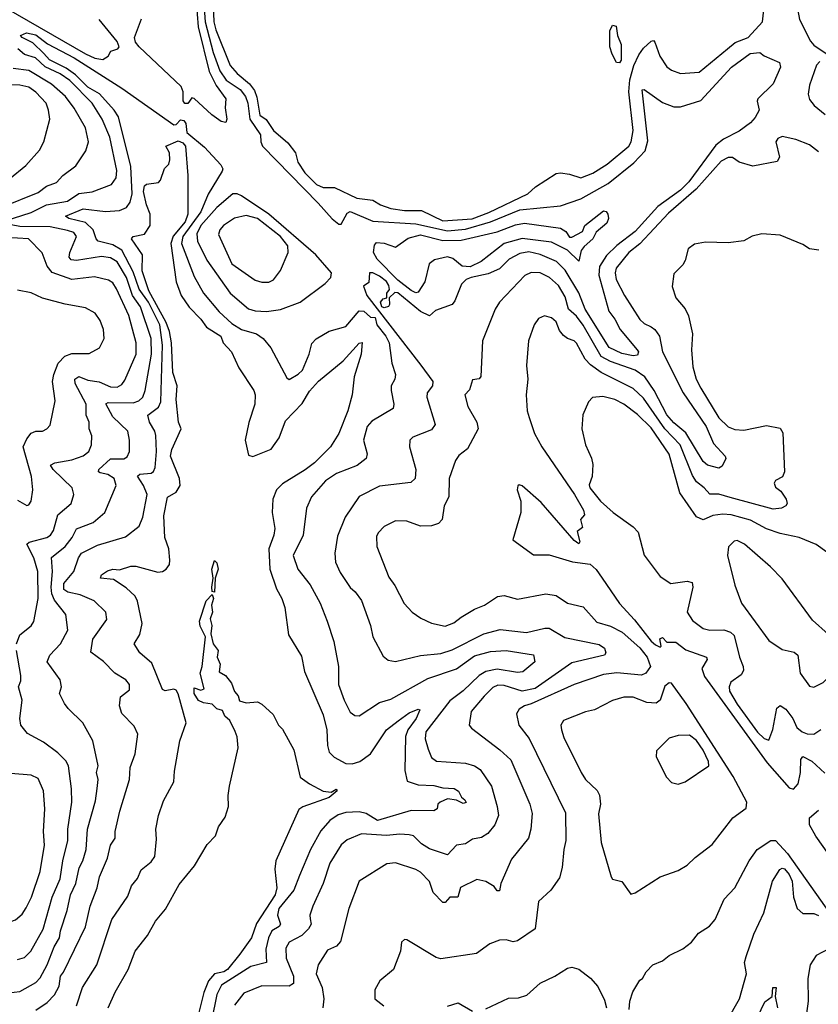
# Model space of a CAD drawing. Extents: x 1552294 to 1694791, y 811929 to 917222.
# Tile 312 of 643: x 1610594 to 1614124, y 899491 to 903844. Entities that reach past the tile are written whole.
import ezdxf

# ---------------------------------------------------------------- set-up
doc = ezdxf.new("R2010")
doc.units = 0

msp = doc.modelspace()

# ---------------------------------------------------------------- linework, layer by layer
at = {"layer": '0CON10XD'}
for points in [[(1614155, 904250), (1614095, 904104.2), (1614062.5, 903977.5), (1614044.3, 903945), (1614033.8, 903885), (1614041.5, 903845), (1614089.3, 903749.3), (1614105, 903731.9), (1614159.2, 903695)], [(1611447, 903945), (1611452.3, 903835), (1611460.4, 903799.6), (1611525, 903641.8), (1611555, 903605.9), (1611610.2, 903560.2), (1611631.9, 903531.9), (1611642.5, 903502.5), (1611655, 903422.1), (1611682.8, 903402.8), (1611716.2, 903355), (1611779.7, 903299.7), (1611813.3, 903255), (1611823.8, 903215), (1611855, 903166.7), (1611905.7, 903115), (1611935, 903102.1), (1611985, 903102), (1612084.3, 903055), (1612155, 903045.8), (1612188.6, 903025), (1612235, 903010.2), (1612295, 903001.3), (1612370.2, 903000.2), (1612465, 902955.4), (1612594, 902964), (1612668.2, 902991.8), (1612839.4, 903075), (1612874.1, 903105.9), (1612965, 903164), (1612985, 903167.5), (1613025, 903161.2), (1613075, 903145.8), (1613126.9, 903165), (1613191.2, 903205), (1613287.3, 903285), (1613297.4, 903305), (1613306, 903355), (1613287, 903525), (1613291.2, 903578.8), (1613308.8, 903641.2), (1613330.8, 903689.2), (1613351.2, 903718.8), (1613385, 903748.8), (1613395, 903752.2), (1613402.2, 903745), (1613423.8, 903683.8), (1613455, 903635.6), (1613475, 903620.6), (1613515, 903606.2), (1613597.8, 903612.2), (1613722.9, 903715), (1613757.1, 903742.9), (1613813.8, 903765), (1613877.6, 903835), (1613886.8, 903913.2)], [(1611373.5, 903925), (1611382.4, 903812.4), (1611431, 903615), (1611462.8, 903552.8), (1611504.7, 903495), (1611501.9, 903455), (1611509.7, 903405), (1611505, 903390)], [(1611408.5, 903915), (1611413.6, 903835), (1611448.8, 903698.8), (1611478.5, 903618.5), (1611506.4, 903576.4), (1611568.6, 903535), (1611592.5, 903505), (1611602.7, 903475), (1611611.9, 903405), (1611658.6, 903335), (1611659.2, 903305), (1611666.8, 903285), (1611913.1, 903033.1), (1611975, 902964), (1612005, 902940.3), (1612015, 902940.5), (1612041.5, 902988.5), (1612055, 902996), (1612155, 902952.8), (1612345, 902942.2), (1612485, 902910.9), (1612565, 902917.4), (1612675, 902951.2), (1612805, 903003.7), (1612985, 903021.4), (1613075, 903052.3), (1613195, 903120.6), (1613308.3, 903211.7), (1613359.3, 903265), (1613371.2, 903308.8), (1613346.1, 903533.9), (1613355, 903535.6), (1613435, 903478.2), (1613485, 903458.9), (1613515, 903458.5), (1613605, 903487.3), (1613741, 903635), (1613822.9, 903695), (1613865, 903699.4), (1613885, 903684.4), (1613952.7, 903655), (1613956.3, 903635), (1613925, 903560.5), (1613857.1, 903495), (1613854, 903484), (1613862.6, 903445), (1613845, 903411.9), (1613825, 903388.8), (1613775, 903351.1), (1613704.4, 903315.6), (1613670.5, 903289.5), (1613552, 903128)], [(1610534.3, 903895), (1610885, 903694.1), (1610925.4, 903674.6), (1610962, 903668), (1610985, 903683.3), (1610996.7, 903705), (1611027.5, 903715), (1611033.8, 903725), (1611025, 903747.3), (1610944.7, 903845)], [(1611505, 903390), (1611485, 903394.1), (1611443.1, 903423.1), (1611365, 903495.9), (1611355, 903498.7), (1611336.8, 903473.2), (1611323.5, 903473.5), (1611316.7, 903485), (1611317, 903525), (1611308.4, 903548.4), (1611121.6, 903725), (1611106.2, 903745), (1611100.9, 903765), (1611132.4, 903847.6)], [(1613245, 903653.3), (1613232.5, 903655), (1613212.3, 903692.3), (1613203.3, 903725), (1613202.5, 903795), (1613215, 903820), (1613230, 903815), (1613236.2, 903775), (1613253.3, 903735), (1613252.5, 903665), (1613245, 903653.3)], [(1610664.6, 899465), (1610715, 899498), (1610747.2, 899532.8), (1610768.9, 899571.1), (1610774.2, 899615), (1610787.6, 899632.4), (1610885, 899834), (1610904.8, 899925.2), (1610936.2, 900005), (1610946.7, 900055), (1610982.5, 900137.5), (1610995, 900194.2), (1611015.3, 900225), (1611016.2, 900255), (1611036, 900345), (1611079.6, 900485), (1611082.7, 900537.3), (1611105, 900597.5), (1611116.7, 900685), (1611100.5, 900720.5), (1611045, 900776.7), (1611035, 900810), (1611039.7, 900850.3), (1611078.9, 900881.1), (1611079.4, 900905), (1611062.9, 900925), (1611015, 900955.5), (1610965, 901006.4), (1610908.2, 901048.2), (1610917.7, 901105), (1610978.5, 901191.5), (1610974.5, 901225), (1610922.9, 901275), (1610861.7, 901301.7), (1610806.5, 901313.5), (1610788.9, 901325), (1610788.8, 901351.2), (1610834, 901405), (1610853.6, 901465), (1610866.8, 901485), (1610938.6, 901521.4), (1611062.4, 901557.6), (1611122.2, 901605), (1611138.9, 901645), (1611156.9, 901745), (1611141.3, 901785), (1611114.2, 901825.8), (1611124.5, 901835.5), (1611175, 901839.1), (1611185, 901846.7), (1611192.1, 901865), (1611198.4, 901935), (1611195.8, 902005.7), (1611191.8, 902025), (1611167.5, 902065), (1611160.9, 902095), (1611208.2, 902131.8), (1611218.1, 902155), (1611225.9, 902405), (1611213.2, 902495), (1611163.1, 902595), (1611122.7, 902652.7), (1611095, 902728.8), (1611045.4, 902825.4), (1611005, 902848.9), (1610940.9, 902865), (1610931.8, 902875), (1610918.5, 902915), (1610885, 902947.5), (1610811.4, 902965), (1610797.1, 902975), (1610875, 903008.2), (1610973.7, 902996.3), (1611035, 903001.1), (1611065.6, 903014.4), (1611082.3, 903037.7), (1611091.7, 903075), (1611085, 903195.8), (1611031.1, 903415), (1611011.5, 903445), (1610946.5, 903516.5), (1610895, 903546.7), (1610840.5, 903600.5), (1610799.8, 903629.8), (1610725, 903667), (1610700.6, 903695), (1610651.5, 903741.5), (1610604.2, 903765), (1610597.5, 903775), (1610624.2, 903785.8), (1610665, 903777.9), (1610717.1, 903737.1), (1610834.7, 903675), (1611045, 903540.9), (1611275, 903380), (1611285, 903380.2), (1611305, 903401.7), (1611319.3, 903399.3), (1611328.6, 903385), (1611333.4, 903345), (1611410.7, 903280.7), (1611482.7, 903202.7), (1611491.5, 903185), (1611489.1, 903175), (1611427, 903073), (1611395.1, 902995), (1611315.6, 902885), (1611309.7, 902855), (1611365, 902708.2), (1611405.9, 902635), (1611475, 902552.4), (1611531, 902501), (1611575, 902475.2), (1611641.1, 902455), (1611670, 902435), (1611703.9, 902393.9), (1611775, 902261.2), (1611785, 902254), (1611825, 902276.4), (1611843.8, 902295), (1611873.8, 902365), (1611885, 902412), (1611905, 902432.5), (1611962.3, 902467.7), (1612035, 902487.9), (1612095, 902556.7), (1612115, 902555.6), (1612145, 902529.7), (1612165, 902527.3), (1612172, 902495), (1612211.9, 902445), (1612227.1, 902415), (1612238.5, 902325), (1612255.5, 902275), (1612252.5, 902255), (1612236.1, 902225), (1612235.3, 902205), (1612248.2, 902145), (1612244.4, 902125), (1612150.4, 902069.6), (1612130.5, 902045), (1612113.2, 901985), (1612130, 901925), (1612125.8, 901904.2), (1612085, 901873.2), (1611995, 901837.3), (1611945.6, 901805), (1611884.4, 901735), (1611861.5, 901685), (1611846.8, 901565), (1611802.1, 901475), (1611822.9, 901415), (1611877.3, 901345), (1611922.5, 901265), (1611952.7, 901185), (1611982.9, 901095), (1612003.5, 900985), (1612002.7, 900905), (1612027.9, 900835), (1612055, 900781.9), (1612075, 900767.8), (1612095, 900766.9), (1612184.7, 900825.3), (1612235, 900840), (1612398, 900932), (1612525, 900974.8), (1612605, 901031), (1612675, 901050), (1612745, 901055.8), (1612865, 901035.6), (1612871.2, 901005), (1612818.5, 900961.5), (1612795, 900957.5), (1612705, 900972.8), (1612655, 900961.6), (1612624.9, 900945.1), (1612555, 900876.5), (1612495, 900833.2), (1612389.4, 900695), (1612386.9, 900665), (1612399.4, 900619.4), (1612415, 900581.4), (1612435.9, 900565.9), (1612565, 900557.6), (1612605, 900545.3), (1612628.8, 900528.8), (1612679.2, 900455), (1612704.5, 900365.5), (1612710, 900325), (1612694.6, 900285), (1612664, 900246), (1612635, 900228.2), (1612595, 900220.5), (1612565, 900200), (1612524.2, 900195), (1612485, 900152.2), (1612405, 900178.5), (1612370.4, 900200.4), (1612335, 900235.4), (1612315, 900240.8), (1612275, 900243.3), (1612215, 900236.4), (1612105, 900244.6), (1612041.7, 900218.3), (1612014.8, 900195.2), (1611965.3, 900115), (1611936, 900025), (1611890.3, 899925), (1611877.1, 899885), (1611878.3, 899868.3), (1611881.8, 899845), (1611870.4, 899825), (1611841.2, 899795), (1611785.5, 899765), (1611771.1, 899738.9), (1611772, 899695), (1611804.2, 899615), (1611805, 899582.9), (1611785, 899570.3), (1611665, 899572), (1611585, 899539.3), (1611543.5, 899486.5)], [(1610529.4, 902955), (1610645, 902992), (1610711.8, 903025), (1610805, 903041.9), (1610855, 903075.7), (1610915, 903083.7), (1611000.5, 903115), (1611020, 903145), (1611022.8, 903177.2), (1610993, 903325), (1610958, 903405), (1610914.8, 903475), (1610815, 903575.7), (1610773.1, 903605), (1610706.1, 903636.1), (1610663.9, 903675), (1610615, 903690.6), (1610585.8, 903715.8)], [(1614130.9, 903659.1), (1614116.4, 903643.6), (1614085.3, 903555), (1614079.2, 903515), (1614085, 903492), (1614105.5, 903465), (1614154.5, 903425)], [(1610835, 903453.1), (1610796.1, 903505), (1610735, 903559.8), (1610635, 903620), (1610565, 903628.7)], [(1610549.2, 903140.8), (1610620.6, 903199.4), (1610682.2, 903267.8), (1610700.6, 903305), (1610726.5, 903405), (1610721.9, 903445), (1610710.6, 903475), (1610665, 903524.5), (1610635, 903545.3), (1610595, 903554.6), (1610555, 903556.9)], [(1610515, 903014.8), (1610675, 903079.7), (1610712.2, 903107.8), (1610756.9, 903125), (1610785, 903155.5), (1610841.7, 903198.2), (1610886.9, 903265), (1610898.5, 903305), (1610885, 903366.9), (1610835, 903453.1)], [(1610845, 899484.4), (1610870.9, 899565), (1610934.8, 899665.2), (1611002, 899865), (1611071.3, 899968.7), (1611087.5, 900015), (1611115, 900047.1), (1611131.2, 900085), (1611175, 900121.1), (1611190.9, 900145), (1611198.9, 900221.1), (1611195.5, 900265), (1611207.3, 900325), (1611229.8, 900390.2), (1611275.5, 900475), (1611278.7, 900521.3), (1611301.9, 900655), (1611329.6, 900735), (1611295, 900862.9), (1611285, 900880), (1611275, 900883.8), (1611236.5, 900876.5), (1611225, 900882.6), (1611178.6, 900998.6), (1611124.5, 901045), (1611099.6, 901085), (1611125, 901125.6), (1611134.8, 901175), (1611115, 901273.8), (1611104.6, 901295), (1611065, 901331.5), (1611008.8, 901368.8), (1610951.2, 901375), (1610955, 901390), (1610982.2, 901407.8), (1611005, 901414.4), (1611035, 901412.5), (1611085, 901428.2), (1611107.9, 901427.9), (1611205, 901401.1), (1611225, 901404), (1611241.5, 901415), (1611256.1, 901435), (1611257.5, 901455), (1611252.9, 901505), (1611235.9, 901555), (1611231, 901651), (1611246.9, 901733.1), (1611285.3, 901755), (1611303.5, 901785), (1611300, 901815), (1611260.6, 901915), (1611266.6, 901943.4), (1611307.3, 902035), (1611295.3, 902065), (1611285.3, 902165), (1611289.4, 902225), (1611270.5, 902285), (1611264.9, 902415), (1611256.8, 902465), (1611241.7, 902505), (1611164.5, 902645), (1611135.9, 902734.1), (1611136.5, 902805), (1611088.9, 902875), (1611095, 902885.5), (1611145, 902895.7), (1611170, 902935), (1611170, 902985), (1611154, 903025), (1611141.6, 903085), (1611145, 903110), (1611155, 903116.7), (1611207.5, 903125), (1611215.9, 903134.1), (1611234.1, 903185.9), (1611252.5, 903205), (1611258, 903225), (1611255.7, 903255), (1611240, 903285), (1611295, 903308.8), (1611315, 903300.5), (1611326.9, 903285), (1611337.5, 903155), (1611336.9, 902985), (1611325, 902950.7), (1611273, 902887), (1611261.8, 902855), (1611285.7, 902685), (1611307.5, 902625), (1611343.1, 902573.1), (1611395, 902520), (1611420.4, 902485), (1611483.4, 902445), (1611494.1, 902415), (1611530, 902375), (1611562.7, 902305), (1611628.8, 902205), (1611634.6, 902185), (1611633.4, 902145), (1611606.3, 902063.7), (1611591.3, 901985), (1611605, 901918.6), (1611625, 901912.3), (1611705, 901945.8), (1611740.6, 901995), (1611769.1, 902070.9), (1611842.3, 902147.7), (1611875, 902202.4), (1611914.7, 902245.3), (1612024.5, 902335.5), (1612095, 902414.3), (1612107.3, 902417.3), (1612102.9, 902365), (1612072.5, 902265), (1612064.3, 902185), (1612044.6, 902115), (1612004.1, 902015), (1611968.5, 901955), (1611897.4, 901885), (1611856.6, 901853.4), (1611755, 901791.6), (1611728.9, 901765), (1611712.6, 901725), (1611710, 901665), (1611721.3, 901595), (1611717.7, 901565), (1611695.2, 901505), (1611699.6, 901415), (1611728.5, 901328.5), (1611753.1, 901285), (1611765.9, 901245.9), (1611782.7, 901125), (1611839.5, 901029.5), (1611852.2, 900962.2), (1611935, 900770.8), (1611951.8, 900705), (1611954.7, 900634.7), (1611962.5, 900605), (1611983.5, 900583.5), (1612035, 900556.1), (1612063.9, 900553.9), (1612097.1, 900565), (1612145, 900597.5), (1612215, 900704.1), (1612266.3, 900743.7), (1612315, 900779.7), (1612355, 900795.7), (1612363, 900793), (1612346.7, 900755), (1612309.4, 900705), (1612299.6, 900675), (1612296.7, 900525), (1612307.2, 900477.2), (1612355, 900460.8), (1612425, 900458.7), (1612465, 900447.5), (1612515, 900444.3), (1612533.1, 900433.1), (1612546.2, 900406.2), (1612562.2, 900395), (1612567.2, 900382.8), (1612555, 900379.1), (1612525, 900393.9), (1612485, 900398.8), (1612451.9, 900385), (1612442.2, 900375), (1612439.4, 900355), (1612425, 900345.5), (1612325, 900347.1), (1612175, 900304), (1612125, 900334.3), (1612095, 900341.6), (1612035, 900338.8), (1612002.2, 900327.8), (1611965, 900303.8), (1611925, 900257.5), (1611879.2, 900175), (1611830.7, 900060.7), (1611805.3, 899995), (1611739.2, 899915), (1611734.1, 899885), (1611746.5, 899845), (1611740.4, 899835), (1611708.8, 899815), (1611693.4, 899785), (1611682.3, 899735), (1611684.7, 899675.3), (1611615, 899657.7), (1611485.3, 899575), (1611465, 899534.3), (1611442.3, 899417.7)], [(1614125, 903260.4), (1614085, 903291.6), (1614025, 903315.2), (1613965, 903327.5), (1613945, 903318.6), (1613936.9, 903305), (1613952.9, 903237.1), (1613942.9, 903217.1), (1613835, 903196.9), (1613775, 903213.8), (1613745, 903235.7), (1613725, 903235.5), (1613695, 903219.3), (1613584.5, 903095), (1613461.6, 902988.4), (1613335, 902853.7), (1613287, 902815), (1613230.6, 902745), (1613226, 902725), (1613230.8, 902695), (1613268.1, 902625), (1613335, 902518.1), (1613355, 902500.5), (1613386, 902486), (1613402.2, 902475), (1613422.5, 902445), (1613436.1, 902375), (1613527.2, 902195), (1613628.8, 902045), (1613660.7, 901970.7), (1613712.9, 901915), (1613715.7, 901904.3), (1613699.5, 901870.5), (1613685, 901861.4), (1613635, 901874.4), (1613615, 901890.5), (1613538.3, 902018.3), (1613485, 902061.9), (1613455, 902096.8), (1613398.8, 902205), (1613357.7, 902265), (1613315, 902295.3), (1613205, 902332.5), (1613165, 902354.8), (1613085, 902494.3)], [(1613552, 903128), (1613515, 903090.9), (1613415, 903018.4), (1613315, 902907.5), (1613234.1, 902845.9), (1613188.1, 902801.9), (1613157, 902753), (1613154.7, 902715.3), (1613197.9, 902555), (1613225, 902520), (1613247.8, 902475), (1613323.1, 902385), (1613328.9, 902375), (1613325, 902360.6), (1613305, 902358.5), (1613255, 902368.2), (1613199.2, 902395), (1613093, 902565), (1613065, 902636.9), (1613005, 902737.2), (1612966.6, 902775), (1612895, 902806.2), (1612845, 902818.2), (1612805, 902810.5), (1612757.6, 902785), (1612715, 902743.3), (1612665, 902720.5), (1612589.2, 902705), (1612568.1, 902695), (1612546.7, 902675), (1612518.1, 902601.9), (1612505.6, 902585), (1612432.1, 902557.9), (1612405, 902535.6), (1612365, 902554.8), (1612265, 902637.1), (1612252.3, 902637.7), (1612227.3, 902615), (1612229.1, 902585), (1612223.5, 902576.5), (1612205, 902570.6), (1612195.3, 902575.3), (1612189, 902595), (1612200.2, 902609.8), (1612216.7, 902615), (1612216.5, 902635), (1612228.1, 902651.9), (1612225, 902669.3), (1612215, 902686.5), (1612185, 902710), (1612155, 902725.5), (1612140, 902725), (1612137.1, 902682.9), (1612114.1, 902665.9), (1612128.2, 902625), (1612367, 902317), (1612419.8, 902245), (1612418.9, 902225), (1612395.5, 902195), (1612393.8, 902175), (1612430.5, 902055), (1612415, 902030.4), (1612331.5, 901998.5), (1612318.9, 901985), (1612316.7, 901955), (1612344.6, 901855), (1612342.3, 901815), (1612322.4, 901797.6), (1612185, 901782), (1612094.3, 901735.7), (1612032.7, 901645), (1611999.2, 901560.8), (1611986.5, 901485), (1611990.4, 901445), (1612009.9, 901399.9), (1612055, 901334.3), (1612077.1, 901315), (1612105, 901276.2), (1612145.3, 901165.3), (1612155.4, 901115), (1612200.5, 901030.5), (1612222.8, 901012.8), (1612255, 901006.5), (1612365, 901032.4), (1612455, 901042.6), (1612505, 901057.6), (1612645, 901128.6), (1612718.5, 901148.5), (1612834.7, 901135.3), (1612915, 901154.5), (1612935, 901153.6), (1613003.1, 901113.1), (1613155, 901082.1), (1613179.3, 901065), (1613184.5, 901045), (1613179.2, 901035), (1613035, 901001.2), (1612872.5, 900887.5), (1612815, 900875.1), (1612735, 900901), (1612708, 900902), (1612685, 900890.8), (1612647.5, 900852.5), (1612589.1, 900785), (1612580.6, 900725), (1612591.1, 900711.1), (1612716.6, 900616.6), (1612765, 900571.9), (1612849.5, 900375), (1612860, 900335), (1612853.6, 900265), (1612842.7, 900225), (1612767.3, 900132.7), (1612720.5, 900025), (1612715, 899992.9), (1612705, 899992.9), (1612692, 900012), (1612655, 900033.1), (1612615, 900042.7), (1612542.5, 900007.5), (1612530, 899965), (1612495.8, 899964.2), (1612475, 899941.2), (1612465, 899940.8), (1612422.1, 899985), (1612405, 900034.2), (1612365, 900075.5), (1612345, 900087.5), (1612255, 900115.6), (1612217.5, 900112.5), (1612094.7, 900035.3), (1612049.2, 899915), (1612012.1, 899767.9), (1611995, 899747.8), (1611955, 899729.4), (1611912.7, 899665), (1611904.6, 899625), (1611930.3, 899565), (1611938.7, 899515), (1611933.8, 899475)], [(1611685, 902554.3), (1611747.4, 902562.6), (1611834.2, 902595), (1611945, 902678), (1611969.2, 902705), (1611971.9, 902725), (1611903.7, 902805), (1611694.6, 902984.6), (1611575, 903065.2), (1611555, 903074.8), (1611535.7, 903074.3), (1611465, 903013.9), (1611394.6, 902935), (1611377, 902897), (1611380, 902865), (1611420.6, 902780.6), (1611523.8, 902635), (1611605.7, 902565.7), (1611635, 902556.8), (1611685, 902554.3)], [(1612345, 902637), (1612325, 902646.2), (1612265, 902692.7), (1612174.1, 902785), (1612158, 902815), (1612162.1, 902847.9), (1612171.2, 902858.8), (1612205, 902855.7), (1612255, 902838.4), (1612311.1, 902878.9), (1612365, 902892.8), (1612465, 902868.2), (1612545, 902869.9), (1612705, 902905.8), (1612785, 902937.8), (1612825.3, 902944.7), (1612985, 902922.1), (1613008.1, 902908.1), (1613025, 902883.3), (1613035, 902883.3), (1613081.7, 902908.3), (1613091.4, 902935), (1613175, 902998.9), (1613186.4, 902996.4), (1613194.2, 902985), (1613196, 902965), (1613189.2, 902945), (1613142.5, 902905), (1613128, 902875), (1613089.1, 902840.9), (1613076.5, 902823.5), (1613065, 902776.2), (1613014.8, 902824.8), (1612945, 902860.7), (1612815, 902877.4), (1612735, 902854.2), (1612633.3, 902775), (1612585, 902752), (1612550.5, 902755), (1612507.9, 902787.9), (1612485, 902795.1), (1612427.1, 902782.9), (1612404.1, 902765), (1612385.3, 902685), (1612355, 902639.2), (1612345, 902637)], [(1610545, 899542.1), (1610595, 899548), (1610665, 899587.5), (1610685, 899608.2), (1610716.1, 899665), (1610746.5, 899745), (1610770.2, 899785), (1610773.8, 899816.2), (1610803.9, 899906.1), (1610818.8, 899975), (1610841.7, 900025), (1610856.3, 900093.7), (1610873.5, 900125), (1610887.3, 900175), (1610894.3, 900265), (1610929.7, 900390.3), (1610937.1, 900445), (1610941.5, 900485), (1610933.8, 900515), (1610941.5, 900545), (1610917.9, 900655), (1610873.3, 900735), (1610808, 900798), (1610791.5, 900821.5), (1610769.2, 900865), (1610779.2, 900895), (1610772.5, 900925), (1610715.5, 901005), (1610727.5, 901035), (1610774.6, 901085), (1610807.5, 901145), (1610798.5, 901215), (1610747.6, 901277.6), (1610735.5, 901305.5), (1610732.4, 901335), (1610739.5, 901405), (1610734, 901466), (1610795.2, 901515), (1610825.7, 901554.3), (1610845, 901593.8), (1610918.6, 901621.4), (1610970.4, 901665), (1611020.4, 901785), (1611012.1, 901815), (1610983.1, 901833.1), (1610950, 901840), (1610942.1, 901845), (1610943.3, 901855), (1610995, 901902.6), (1611055, 901903.2), (1611068.5, 901911.5), (1611079.2, 901935), (1611080, 901985), (1611072.5, 902025), (1611005, 902087.7), (1610974.1, 902145.9), (1610985, 902151.6), (1611095, 902150.5), (1611120.5, 902159.5), (1611138.2, 902175), (1611148.5, 902205), (1611176.3, 902365), (1611174.6, 902435), (1611128.1, 902575), (1611092.7, 902625), (1611066.5, 902705), (1611025, 902773.9), (1610995, 902791.1), (1610955, 902797), (1610845, 902779), (1610821.8, 902781.8), (1610813.3, 902795), (1610815.2, 902815), (1610845.7, 902885), (1610833.2, 902903.2), (1610805, 902912.8), (1610728.6, 902928.6), (1610595, 902930.3), (1610517.5, 902945)], [(1611665, 902683.4), (1611695, 902683.8), (1611715.7, 902694.3), (1611746.9, 902735), (1611780, 902815), (1611779.4, 902845), (1611746.3, 902885), (1611645, 902965.4), (1611595, 902978.8), (1611543, 902967), (1611495, 902934.6), (1611479.1, 902915), (1611473.1, 902895), (1611531.1, 902765), (1611635, 902692.7), (1611665, 902683.4)], [(1610580, 901085), (1610595.3, 901124.7), (1610645.3, 901164.7), (1610657, 901183), (1610676.1, 901285), (1610674, 901405), (1610656.2, 901465), (1610625.3, 901525), (1610635.2, 901534.8), (1610714.6, 901554.6), (1610730, 901565), (1610742.9, 901585), (1610763.1, 901655), (1610821.5, 901705), (1610833.6, 901745), (1610825.7, 901775), (1610742.4, 901855), (1610730.5, 901875), (1610749.2, 901885), (1610825, 901897.8), (1610874.2, 901915.7), (1610899.5, 901935), (1610911.5, 901965), (1610912.9, 902005), (1610900.4, 902035), (1610901.3, 902065), (1610888.2, 902095), (1610887.9, 902145), (1610839.2, 902235), (1610837.1, 902255), (1610855, 902266.4), (1610895, 902250), (1610945, 902243.3), (1610995, 902221.4), (1611025, 902218.9), (1611045, 902231.8), (1611058.9, 902251.1), (1611108.1, 902365), (1611109.3, 902415), (1611076.8, 902536.8), (1611022.6, 902655), (1611005, 902680.3), (1610987, 902693), (1610925, 902707.9), (1610825, 902696.2), (1610737.2, 902727.2), (1610715.2, 902755), (1610693.6, 902813.6), (1610632.5, 902875), (1610535, 902880.6)], [(1614125.9, 902825.9), (1614085, 902831.2), (1614055, 902850), (1613955, 902891.2), (1613875, 902898), (1613832.3, 902887.7), (1613795, 902866.7), (1613725, 902858), (1613625, 902860), (1613577.5, 902852.5), (1613548.5, 902831.5), (1613535, 902780), (1613525, 902760), (1613485, 902720), (1613477.5, 902665), (1613494.1, 902614.1), (1613535, 902566.2), (1613550.5, 902535), (1613568.6, 902455), (1613563.1, 902385), (1613569.2, 902309.2), (1613583.8, 902255), (1613604.8, 902214.8), (1613685, 902084.6), (1613725, 902043.8), (1613755, 902031.8), (1613795, 902029.2), (1613895, 902050.3), (1613955, 902038.2), (1613967, 902017), (1613975.2, 901844.7), (1613966.4, 901823.6), (1613935, 901806.4), (1613929.6, 901795), (1613935, 901777.1), (1613959.1, 901759.1), (1613981.4, 901725), (1613986.2, 901705), (1613980, 901695), (1613961.2, 901685), (1613925, 901680.3), (1613735, 901731.6), (1613685, 901746.1), (1613645, 901745.9), (1613619.7, 901775), (1613585, 901801.4), (1613568.6, 901828.6), (1613513.3, 901965), (1613445, 902035.9), (1613351.5, 902171.5), (1613305, 902213.2), (1613164.3, 902284.3), (1613117.8, 902317.8), (1613093.6, 902343.6), (1613055, 902413.8), (1613044.8, 902424.7), (1613015, 902434.6), (1612997.7, 902447.7), (1612980.4, 902470.4), (1612965, 902508.9), (1612945, 902526.5), (1612914.4, 902535.6), (1612887.4, 902522.6), (1612868.1, 902495), (1612842.9, 902425), (1612834.5, 902315), (1612840, 902255), (1612832.5, 902185), (1612837.5, 902115), (1612845.5, 902085), (1612870.3, 902015), (1612902, 901955), (1613046.1, 901745), (1613085.6, 901675), (1613090, 901655), (1613072.5, 901635), (1613081.7, 901598.3), (1613058.3, 901581.7), (1613070, 901535), (1613065, 901527.5), (1613045, 901541.4), (1612899.4, 901709.4), (1612815, 901782.9), (1612802.3, 901787.7), (1612796.1, 901783.9), (1612793.1, 901765), (1612808.6, 901715), (1612809.4, 901665), (1612773.8, 901545), (1612865, 901477.8), (1612935, 901477.8), (1613037, 901447), (1613115, 901436.2), (1613142.9, 901412.9), (1613169.4, 901375), (1613245, 901263.1), (1613311.3, 901191.3), (1613385, 901096.2), (1613405, 901080), (1613425, 901070), (1613430, 901075), (1613423.3, 901106.7), (1613435, 901112.5), (1613455, 901092.5), (1613495, 901092.5), (1613538.6, 901058.6), (1613630, 901025), (1613633.1, 901015), (1613609.2, 900975), (1613620.7, 900940.7), (1613898.5, 900558.5), (1613995, 900448.5), (1614015, 900442.5), (1614034.6, 900465), (1614044.8, 900515), (1614047.4, 900572.6), (1614055, 900586.5), (1614095.7, 900565.7), (1614152.8, 900512.8)], [(1613085, 902494.3), (1613055, 902533.8), (1613020.2, 902565), (1613005, 902618.5), (1612975, 902668.6), (1612936.1, 902705), (1612895, 902724.7), (1612855, 902726.6), (1612826.6, 902713.4), (1612715.3, 902594.7), (1612696.1, 902563.9), (1612640, 902425), (1612632.9, 902267.1), (1612625, 902256.2), (1612595, 902252.5), (1612581.7, 902208.3), (1612562, 902185), (1612575, 902133.8), (1612614.6, 902065), (1612621.1, 902035), (1612573.8, 901946.2), (1612535, 901917.1), (1612521.1, 901895), (1612491.9, 901815), (1612490.6, 901735), (1612470, 901695), (1612461.4, 901635), (1612445, 901617.1), (1612415, 901606.5), (1612365, 901604.6), (1612305, 901627.1), (1612255, 901628.5), (1612205, 901603.3), (1612178, 901575), (1612171.2, 901558.8), (1612173.3, 901515), (1612225, 901380), (1612252.3, 901342.3), (1612293.3, 901263.3), (1612328.6, 901225), (1612367.4, 901197.4), (1612415, 901176.2), (1612475, 901162), (1612513, 901177), (1612545, 901202.8), (1612605, 901238.5), (1612649.2, 901255), (1612706.4, 901293.6), (1612735, 901297.7), (1612795, 901281.5), (1612920, 901305), (1612965, 901298.2), (1613015, 901264.1), (1613085, 901248.5), (1613145, 901180.4), (1613205, 901162.8), (1613256.8, 901136.8), (1613335, 901066.7), (1613367, 901025), (1613381.9, 900985), (1613361.2, 900955), (1613343.3, 900946.7), (1613233.1, 900956.9), (1613175, 900949.7), (1613045, 900905.3), (1612855, 900818.9), (1612825, 900810.9), (1612802.5, 900795), (1612790.5, 900775), (1612800.5, 900725), (1612845.3, 900665.3), (1613007.1, 900337.1), (1613008.7, 900215), (1612998.8, 900175), (1612992.1, 900095), (1612980.2, 900049.8), (1612942.5, 899995), (1612886.7, 899945), (1612872.5, 899825), (1612795, 899771.1), (1612775, 899767.5), (1612744.5, 899775.5), (1612715, 899774.4), (1612672.2, 899757.8), (1612612.5, 899715), (1612455, 899691.1), (1612435, 899697.8), (1612305, 899776.2), (1612295, 899776.7), (1612282, 899765), (1612278, 899725), (1612245.7, 899645), (1612186, 899595), (1612163.8, 899555), (1612163.3, 899515), (1612204.3, 899484.3)], [(1610585, 901720), (1610625, 901696), (1610635, 901698.8), (1610644.3, 901715), (1610652.5, 901765), (1610645.5, 901824.5), (1610610, 901955), (1610625, 901991.1), (1610645, 902016.4), (1610665, 902024.6), (1610695, 902025.5), (1610714.6, 902035.4), (1610728.5, 902051.5), (1610750.4, 902159.6), (1610738.9, 902245), (1610744.7, 902275), (1610764.6, 902325), (1610793.5, 902356.5), (1610825, 902368.2), (1610901.4, 902368.6), (1610947.3, 902392.7), (1610967.1, 902435), (1610964.3, 902475), (1610950, 902515), (1610927.4, 902547.4), (1610885, 902570.9), (1610795, 902586.8), (1610695, 902613.6), (1610645, 902636.2), (1610585, 902648.2)], [(1614235, 901437.5), (1614114.4, 901524.4), (1614038.8, 901555), (1613955, 901572.1), (1613895, 901593.7), (1613825, 901631.7), (1613738.8, 901655), (1613701.8, 901658.2), (1613657.6, 901652.4), (1613615, 901632.7), (1613585.5, 901645.5), (1613512, 901752), (1613465, 901922.7), (1613385, 902040.2), (1613325, 902098.6), (1613265, 902144.2), (1613225, 902165.3), (1613172, 902178), (1613125.6, 902174.4), (1613108, 902155), (1613083.4, 902096.6), (1613078.6, 902035), (1613094.3, 901965), (1613121.4, 901905), (1613127, 901877), (1613123.8, 901825), (1613111.7, 901788.3), (1613114.3, 901775), (1613160.8, 901715), (1613216.7, 901665), (1613305, 901602.5), (1613328, 901578), (1613355, 901476.7), (1613425, 901382.5), (1613471.7, 901351.7), (1613545, 901361.2), (1613566.1, 901356.1), (1613568.9, 901335), (1613543.8, 901225), (1613568.1, 901188.1), (1613615, 901152.9), (1613645, 901144.7), (1613706.4, 901146.4), (1613736.3, 901136.3), (1613752, 901122), (1613775.3, 901025), (1613792.5, 900985), (1613793, 900967), (1613783.3, 900946.8), (1613737.1, 900915), (1613730, 900895), (1613731.6, 900875), (1613765, 900818.3), (1613855, 900694), (1613885, 900665.4), (1613905, 900658.1), (1613923.8, 900706.2), (1613940.1, 900799.9), (1613955, 900812.1), (1613981.3, 900795), (1614012.2, 900755), (1614029.1, 900715), (1614053.1, 900695), (1614075, 900686.7), (1614104.1, 900685.9), (1614134.7, 900705.3)], [(1614105, 900892.9), (1614145, 900914), (1614230.3, 900999.7), (1614250, 901035), (1614242.5, 901085), (1614167, 901127), (1614098.8, 901188.8), (1613965, 901372), (1613912.9, 901425), (1613797.5, 901525), (1613765, 901541.4), (1613751.7, 901538.3), (1613726.6, 901513.4), (1613722.2, 901475), (1613754.6, 901344.6), (1613784.4, 901265), (1613905, 901099.2), (1613965, 901059.2), (1614017.1, 901047.1), (1614033.8, 901035), (1614044.2, 900955), (1614085, 900896.7), (1614105, 900892.9)], [(1611455, 901313.3), (1611445, 901316.7), (1611442.7, 901335), (1611448.8, 901375), (1611443.8, 901415), (1611455, 901453.8), (1611465, 901442.5), (1611471.1, 901415), (1611458.6, 901375), (1611455, 901313.3)], [(1610984.7, 899475.3), (1611015.5, 899545), (1611073.9, 899645), (1611105, 899726), (1611158.6, 899795), (1611195, 899858), (1611238.7, 899911.3), (1611299.1, 900020.9), (1611367.1, 900102.9), (1611422.8, 900197.2), (1611458.8, 900235), (1611472.9, 900275), (1611502.4, 900317.6), (1611517.3, 900365), (1611515.6, 900414.4), (1611521.5, 900455), (1611560, 900625), (1611555.9, 900674.1), (1611546.7, 900696.7), (1611522.9, 900745), (1611501.4, 900765), (1611490, 900790), (1611465, 900797.5), (1611445, 900817.5), (1611406.4, 900823.6), (1611385, 900834), (1611364.5, 900865), (1611365, 900890), (1611395, 900880), (1611410, 900885), (1611391.2, 900955), (1611400, 900985), (1611415.8, 901115.8), (1611392.4, 901162.4), (1611389.4, 901185), (1611418.2, 901275), (1611445, 901303.3), (1611450.6, 901285), (1611441.5, 901255), (1611445.6, 901225), (1611435.8, 901195), (1611443.1, 901165), (1611439.5, 901129.5), (1611449.4, 901085), (1611470.8, 901055), (1611466.2, 901025), (1611480, 900995), (1611475, 900961.2), (1611504.1, 900944.1), (1611530.5, 900910.5), (1611544.1, 900874.1), (1611560, 900855), (1611565, 900833.3), (1611595, 900823.8), (1611645, 900827.5), (1611665, 900817.5), (1611715, 900772.5), (1611737.5, 900725), (1611755, 900707.5), (1611805.8, 900615.8), (1611833.3, 900495), (1611875.4, 900465.4), (1611935, 900432.5), (1611971.2, 900428.8), (1611992.5, 900442.5), (1611997.5, 900435), (1611961.4, 900405), (1611845.8, 900364.2), (1611828.4, 900351.6), (1611725.8, 900125), (1611721.7, 900088.3), (1611730.9, 900005), (1611723.6, 899975), (1611641.4, 899848.6), (1611618.8, 899785), (1611567.1, 899712.9), (1611513, 899645), (1611496.6, 899635), (1611454.6, 899625.4), (1611429.3, 899595), (1611407.4, 899542.6), (1611386.1, 899453.9)], [(1610585, 899688.2), (1610615, 899698.2), (1610643.2, 899725), (1610697.1, 899822.9), (1610738.1, 899965), (1610773.3, 900045), (1610784.8, 900125), (1610806.7, 900215), (1610807.1, 900265), (1610824.2, 900385), (1610823.4, 900443.4), (1610809.7, 900545), (1610797.7, 900567.7), (1610763, 900603), (1610699.9, 900649.9), (1610627.9, 900687.9), (1610598.6, 900725), (1610594.4, 900755), (1610605.4, 900835), (1610589.4, 900895), (1610599.1, 900920.9), (1610599.7, 900945), (1610579.3, 901055)], [(1613295, 899977.5), (1613315, 899984), (1613425, 900054.2), (1613505, 900082.5), (1613545, 900105.8), (1613579.8, 900140.2), (1613655, 900197.1), (1613746.9, 900315), (1613805, 900358.1), (1613808.9, 900385), (1613748.2, 900498.2), (1613540.6, 900820.6), (1613475, 900910.4), (1613465, 900912.3), (1613445, 900897.5), (1613425, 900835.8), (1613407.3, 900822.7), (1613365.7, 900825.7), (1613305, 900848.8), (1613265, 900848.5), (1613215, 900833.8), (1613135, 900793.1), (1613095, 900783.8), (1612998, 900745), (1612985.6, 900725), (1612988.5, 900705), (1612999.8, 900669.8), (1613076.4, 900515), (1613095.6, 900485), (1613146, 900436), (1613156.5, 900415), (1613161.8, 900375), (1613153.1, 900333.1), (1613164.3, 900205.7), (1613208, 900055), (1613215, 900043.8), (1613255, 900033.3), (1613295, 899977.5)], [(1613505, 900464), (1613535.5, 900474.5), (1613640.8, 900545), (1613638.8, 900565), (1613615.2, 900615), (1613585, 900656.9), (1613555, 900681.4), (1613505, 900678.9), (1613465, 900668.1), (1613408.8, 900611.2), (1613408, 900585), (1613453.8, 900495), (1613475, 900471.2), (1613505, 900464)], [(1610555, 899856.5), (1610575, 899863.5), (1610605, 899889.4), (1610623.2, 899916.8), (1610646, 899965), (1610685, 900078), (1610703.3, 900195), (1610698.9, 900255), (1610704.6, 900355), (1610699.2, 900435), (1610675, 900488.6), (1610645, 900503.3), (1610555, 900510.6), (1610495, 900498), (1610478.8, 900485), (1610468, 900465), (1610470.8, 900435), (1610462.9, 900385), (1610499.5, 900265), (1610477.1, 900195), (1610456, 900015), (1610474.6, 899915), (1610545, 899859.3), (1610555, 899856.5)], [(1614195, 900117.6), (1614113.8, 900233.8), (1614085.2, 900285), (1614084.6, 900315), (1614125, 900349.5)], [(1613288.3, 899468.3), (1613291.2, 899505), (1613304.1, 899545.9), (1613335, 899597.5), (1613347.5, 899605), (1613363.3, 899635), (1613392.5, 899665), (1613435, 899683.3), (1613465, 899706.2), (1613525, 899736.7), (1613564.2, 899765.8), (1613594.5, 899805.5), (1613643.4, 899836.6), (1613667.5, 899865), (1613708.1, 899955), (1613755, 900006), (1613818.8, 900125), (1613854.2, 900175.8), (1613915, 900215.4), (1613935, 900215.3), (1613987.4, 900157.4), (1614194.2, 899865)], [(1613720.7, 899419.3), (1613776.4, 899515), (1613807.1, 899625), (1613798.2, 899675), (1613805, 899702.5), (1613839.3, 899800.7), (1613883.1, 899895), (1613921.2, 900035), (1613953.8, 900086.2), (1613965, 900092.5), (1613975, 900089.7), (1613995.5, 900065), (1614009.2, 900035), (1614014.3, 899964.3), (1614031.2, 899915), (1614055, 899892.7), (1614105, 899892.8), (1614125, 899883.9)], [(1614198.8, 899751.2), (1614114.2, 899705.8), (1614088.4, 899665), (1614077.6, 899605), (1614080, 899505), (1614062.9, 899385), (1614067.8, 899347.8), (1614080.5, 899325), (1614105, 899303.9), (1614155, 899278.1)], [(1612655, 899470), (1612755, 899517.5), (1612798.9, 899518.9), (1612835, 899530.4), (1612895.3, 899584.7), (1612959.2, 899615), (1613015, 899650.5), (1613035, 899654.5), (1613066.2, 899646.2), (1613117, 899607), (1613149.8, 899569.8), (1613178.7, 899508.7), (1613187.5, 899475)], [(1613855, 899434), (1613888.4, 899501.6), (1613920, 899525), (1613922.5, 899565), (1613937.8, 899565), (1613933.3, 899525), (1613944, 899475)], [(1612485, 899482), (1612532.7, 899497.3), (1612595, 899460)]]:
    msp.add_lwpolyline(points, dxfattribs=at)

doc.saveas('drawing.dxf')
